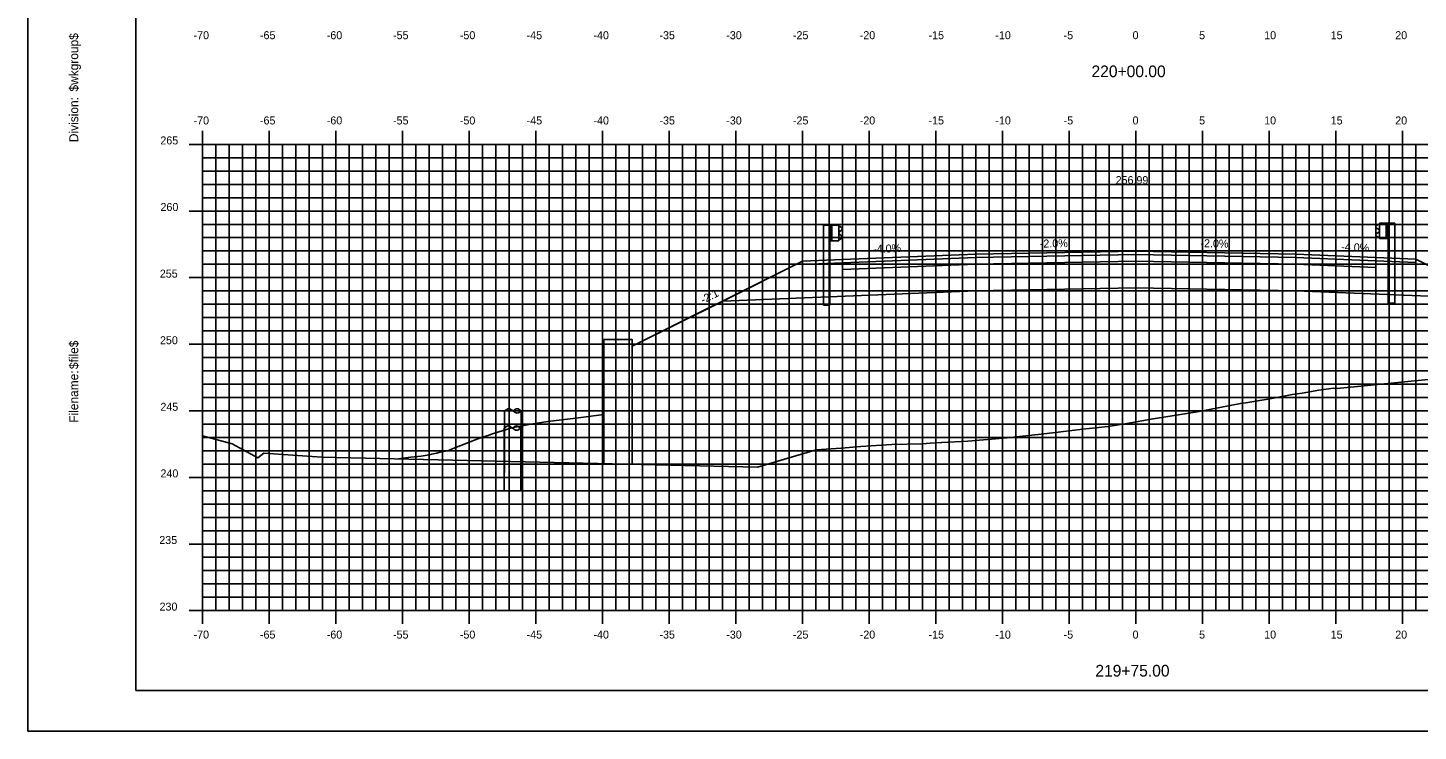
# Model space of a CAD drawing. Extents: x -22 to 1480, y -1511 to 8.
# Drawn here: x 421.4 to 525.6, y -184.5 to -131.7 of the extents above; entities that cross this region are included whole.
import ezdxf

# ---------------------------------------------------------------- set-up
doc = ezdxf.new("R2010")
doc.units = 0
for name, color, linetype in [('ANNOTATION', 7, 'Continuous'), ('BORDER', 7, 'Continuous'), ('D_Bridge_Wingwall', 7, 'Continuous'), ('D_Guardrail_Beam_Lt', 7, 'Continuous'), ('D_Guardrail_Beam_Rt', 7, 'Continuous'), ('D_Roadway_Centerline', 7, 'Continuous'), ('D_Roadway_Centerline_Text', 7, 'Continuous'), ('D_Roadway_Edge_Shoulder', 7, 'Continuous'), ('D_Roadway_Edge_TW', 7, 'Continuous'), ('D_Roadway_Pavement', 7, 'Continuous'), ('D_Roadway_SlopeLines', 7, 'Continuous'), ('D_Roadway_SubGrade', 7, 'Continuous'), ('H_V ANNOTATION', 7, 'Continuous'), ('MAJOR', 7, 'Continuous'), ('MINOR', 7, 'Continuous'), ('PLOT BOUNDARY', 7, 'Continuous'), ('S_Roadway_Centerline', 7, 'Continuous'), ('S_Utilities_Pole_Joint', 7, 'Continuous'), ('S_Utilities_Pole_Power', 7, 'Continuous')]:
    doc.layers.add(name, color=color, linetype=linetype)

msp = doc.modelspace()

# ---------------------------------------------------------------- linework, layer by layer
at = {"layer": 'BORDER'}
for p, q in [((429.45, -76.47), (429.45, -181.47)), ((429.45, -181.47), (589.45, -181.47))]:
    msp.add_line(p, q, dxfattribs=at)
at = {"layer": 'D_Bridge_Wingwall'}
msp.add_lwpolyline([(466.69, -164.48), (466.69, -155.12), (464.57, -155.12), (464.57, -164.43)], dxfattribs=at)
at = {"layer": 'D_Guardrail_Beam_Lt'}
for p, q in [((522.63, -146.48), (522.49, -146.58)), ((522.49, -146.72), (522.68, -146.86)), ((522.72, -146.46), (522.65, -146.47)), ((522.72, -146.38), (523.41, -146.38)), ((522.72, -147.54), (522.72, -146.38)), ((522.72, -146.92), (522.72, -146.99)), ((523.24, -146.38), (523.24, -147.54)), ((523.35, -146.38), (523.35, -147.54)), ((523.41, -146.38), (523.88, -146.38)), ((523.41, -146.38), (523.41, -147.54)), ((523.88, -146.38), (523.88, -152.38)), ((522.68, -147.06), (522.49, -147.19)), ((522.49, -147.34), (522.63, -147.44)), ((522.65, -147.44), (522.72, -147.46)), ((523.41, -147.54), (522.72, -147.54)), ((523.39, -152.38), (523.39, -147.54)), ((523.39, -152.38), (523.88, -152.38))]:
    msp.add_line(p, q, dxfattribs=at)
for centre, major_axis, start_param, end_param in [((522.54, -146.65), (-0.0877, 0), 5.323254, 7.243116), ((522.66, -146.51), (-0.0417, 0), 4.907132, 5.323254), ((522.64, -146.92), (0.0789, 0), 0, 0.959931), ((522.64, -146.99), (0.0789, 0), 5.323254, 6.283185), ((522.54, -147.27), (-0.0877, 0), 5.323254, 7.243116), ((522.66, -147.4), (-0.0417, 0), 0.959931, 1.376053)]:
    msp.add_ellipse(centre, major_axis=major_axis, ratio=0.995501, start_param=start_param, end_param=end_param, dxfattribs=at)
at = {"layer": 'D_Guardrail_Beam_Rt'}
for p, q in [((481.02, -146.54), (481.02, -152.54)), ((481.49, -146.54), (481.02, -146.54)), ((482.18, -146.54), (481.49, -146.54)), ((481.49, -146.54), (481.49, -147.7)), ((481.56, -146.54), (481.56, -147.7)), ((481.66, -146.54), (481.66, -147.7)), ((482.18, -147.7), (482.18, -146.54)), ((482.18, -146.62), (482.26, -146.63)), ((482.41, -146.88), (482.22, -147.02)), ((482.27, -146.64), (482.41, -146.74)), ((481.49, -147.7), (482.18, -147.7)), ((481.51, -152.54), (481.51, -147.7)), ((482.26, -147.6), (482.18, -147.62)), ((482.19, -147.08), (482.19, -147.15)), ((482.22, -147.22), (482.41, -147.35)), ((482.41, -147.5), (482.27, -147.6)), ((481.51, -152.54), (481.02, -152.54))]:
    msp.add_line(p, q, dxfattribs=at)
for centre, major_axis, start_param, end_param in [((482.26, -147.08), (-0.0789, 0), 5.323254, 6.283185), ((482.25, -146.67), (0.0417, 0), 0.959931, 1.376053), ((482.36, -146.81), (0.0877, 0), 5.323254, 7.243116), ((482.26, -147.15), (-0.0789, 0), 6.283185, 7.243116), ((482.25, -147.56), (0.0417, 0), 4.907132, 5.323254), ((482.36, -147.43), (0.0877, 0), 5.323254, 7.243116)]:
    msp.add_ellipse(centre, major_axis=major_axis, ratio=0.995501, start_param=start_param, end_param=end_param, dxfattribs=at)
at = {"layer": 'D_Roadway_Centerline'}
for points in [[(466.69, -155.62), (473.47, -152.23), (479.45, -149.24), (482.45, -149.12), (492.45, -148.72), (504.45, -148.48), (516.45, -148.72), (522.45, -148.96), (525.45, -149.08), (531.43, -152.07), (540.84, -156.77), (554.26, -163.48)], [(464.57, -160.74), (462.46, -161.01), (460.35, -161.28), (459.08, -161.46), (458.31, -161.61), (457.67, -161.76), (456.28, -162.18), (455.79, -162.34), (455.11, -162.58), (453.25, -163.3), (452.85, -163.47), (452.38, -163.56), (452, -163.64), (451.76, -163.7), (451.65, -163.72), (451.47, -163.77), (450.85, -163.87), (450.09, -163.95), (449.14, -164.07)]]:
    msp.add_lwpolyline(points, dxfattribs=at)
at = {"layer": 'D_Roadway_Edge_Shoulder'}
for points in [[(492.45, -148.72), (482.45, -149.12), (482.45, -149.12), (479.45, -149.24), (479.45, -149.49), (482.45, -149.37), (482.45, -149.37), (492.45, -148.97)], [(516.45, -148.72), (522.45, -148.96), (522.45, -148.96), (525.45, -149.08), (525.45, -149.33), (522.45, -149.21), (522.45, -149.21), (516.45, -148.97)]]:
    msp.add_lwpolyline(points, close=True, dxfattribs=at)
at = {"layer": 'D_Roadway_Edge_TW'}
msp.add_lwpolyline([(516.45, -148.97), (516.45, -148.72), (504.45, -148.48), (492.45, -148.72), (492.45, -148.97), (504.45, -148.73)], close=True, dxfattribs=at)
at = {"layer": 'D_Roadway_Pavement'}
for points in [[(492.45, -148.97), (482.45, -149.37), (482.45, -149.37), (482.45, -149.87), (492.45, -149.47), (492.45, -148.97)], [(516.45, -148.97), (522.45, -149.21), (522.45, -149.21), (522.45, -149.71), (516.45, -149.47), (516.45, -148.97)]]:
    msp.add_lwpolyline(points, dxfattribs=at)
msp.add_lwpolyline([(516.45, -149.47), (516.45, -148.97), (504.45, -148.73), (492.45, -148.97), (492.45, -149.47), (504.45, -149.23)], close=True, dxfattribs=at)
at = {"layer": 'D_Roadway_SlopeLines'}
for points in [[(525.45, -149.08), (554.26, -163.48)], [(479.45, -149.24), (466.69, -155.62)]]:
    msp.add_lwpolyline(points, dxfattribs=at)
at = {"layer": 'D_Roadway_SubGrade'}
for points in [[(516.45, -149.47), (522.45, -149.71), (522.45, -149.21), (525.45, -149.33), (525.45, -149.08), (531.43, -152.07), (516.45, -151.47)], [(492.45, -149.47), (482.45, -149.87), (482.45, -149.37), (479.45, -149.49), (479.45, -149.24), (473.47, -152.23), (492.45, -151.47)], [(516.45, -151.47), (516.45, -149.47), (504.45, -149.23), (492.45, -149.47), (492.45, -151.47), (504.45, -151.23)]]:
    msp.add_lwpolyline(points, close=True, dxfattribs=at)
at = {"layer": 'MAJOR'}
for p, q in [((434.45, -139.46), (434.45, -140.47)), ((439.45, -139.46), (439.45, -140.47)), ((444.45, -139.46), (444.45, -140.47)), ((449.45, -139.46), (449.45, -140.47)), ((454.45, -139.46), (454.45, -140.47)), ((459.45, -139.46), (459.45, -140.47)), ((464.45, -139.46), (464.45, -140.47)), ((469.45, -139.46), (469.45, -140.47)), ((474.45, -139.46), (474.45, -140.47)), ((479.45, -139.46), (479.45, -140.47)), ((484.45, -139.46), (484.45, -140.47)), ((489.45, -139.46), (489.45, -140.47)), ((494.45, -139.46), (494.45, -140.47)), ((499.45, -139.46), (499.45, -140.47)), ((504.45, -139.46), (504.45, -140.47)), ((509.45, -139.46), (509.45, -140.47)), ((514.45, -139.46), (514.45, -140.47)), ((519.45, -139.46), (519.45, -140.47)), ((524.45, -139.46), (524.45, -140.47)), ((433.45, -140.47), (434.45, -140.47)), ((434.45, -140.47), (574.45, -140.47)), ((434.45, -175.47), (434.45, -140.47)), ((434.45, -175.47), (434.45, -140.47)), ((434.45, -140.47), (574.45, -140.47)), ((439.45, -175.47), (439.45, -140.47)), ((444.45, -175.47), (444.45, -140.47)), ((449.45, -175.47), (449.45, -140.47)), ((454.45, -175.47), (454.45, -140.47)), ((459.45, -175.47), (459.45, -140.47)), ((464.45, -175.47), (464.45, -140.47)), ((469.45, -175.47), (469.45, -140.47)), ((474.45, -175.47), (474.45, -140.47)), ((479.45, -175.47), (479.45, -140.47)), ((484.45, -175.47), (484.45, -140.47)), ((489.45, -175.47), (489.45, -140.47)), ((494.45, -175.47), (494.45, -140.47)), ((499.45, -175.47), (499.45, -140.47)), ((504.45, -175.47), (504.45, -140.47)), ((509.45, -175.47), (509.45, -140.47)), ((514.45, -175.47), (514.45, -140.47)), ((519.45, -175.47), (519.45, -140.47)), ((524.45, -175.47), (524.45, -140.47)), ((433.45, -145.47), (434.45, -145.47)), ((434.45, -145.47), (574.45, -145.47)), ((433.45, -150.47), (434.45, -150.47)), ((434.45, -150.47), (574.45, -150.47)), ((433.45, -155.47), (434.45, -155.47)), ((434.45, -155.47), (574.45, -155.47)), ((433.45, -160.47), (434.45, -160.47)), ((434.45, -160.47), (574.45, -160.47)), ((433.45, -165.47), (434.45, -165.47)), ((434.45, -165.47), (574.45, -165.47)), ((433.45, -170.47), (434.45, -170.47)), ((434.45, -170.47), (574.45, -170.47)), ((433.45, -175.47), (434.45, -175.47)), ((434.45, -175.47), (574.45, -175.47)), ((434.45, -175.47), (574.45, -175.47)), ((434.45, -176.47), (434.45, -175.47)), ((439.45, -176.47), (439.45, -175.47)), ((444.45, -176.47), (444.45, -175.47)), ((449.45, -176.47), (449.45, -175.47)), ((454.45, -176.47), (454.45, -175.47)), ((459.45, -176.47), (459.45, -175.47)), ((464.45, -176.47), (464.45, -175.47)), ((469.45, -176.47), (469.45, -175.47)), ((474.45, -176.47), (474.45, -175.47)), ((479.45, -176.47), (479.45, -175.47)), ((484.45, -176.47), (484.45, -175.47)), ((489.45, -176.47), (489.45, -175.47)), ((494.45, -176.47), (494.45, -175.47)), ((499.45, -176.47), (499.45, -175.47)), ((504.45, -176.47), (504.45, -175.47)), ((509.45, -176.47), (509.45, -175.47)), ((514.45, -176.47), (514.45, -175.47)), ((519.45, -176.47), (519.45, -175.47)), ((524.45, -176.47), (524.45, -175.47))]:
    msp.add_line(p, q, dxfattribs=at)
at = {"layer": 'MINOR'}
for p, q in [((435.45, -175.47), (435.45, -140.47)), ((436.45, -175.47), (436.45, -140.47)), ((437.45, -175.47), (437.45, -140.47)), ((438.45, -175.47), (438.45, -140.47)), ((440.45, -175.47), (440.45, -140.47)), ((441.45, -175.47), (441.45, -140.47)), ((442.45, -175.47), (442.45, -140.47)), ((443.45, -175.47), (443.45, -140.47)), ((445.45, -175.47), (445.45, -140.47)), ((446.45, -175.47), (446.45, -140.47)), ((447.45, -175.47), (447.45, -140.47)), ((448.45, -175.47), (448.45, -140.47)), ((450.45, -175.47), (450.45, -140.47)), ((451.45, -175.47), (451.45, -140.47)), ((452.45, -175.47), (452.45, -140.47)), ((453.45, -175.47), (453.45, -140.47)), ((455.45, -175.47), (455.45, -140.47)), ((456.45, -175.47), (456.45, -140.47)), ((457.45, -175.47), (457.45, -140.47)), ((458.45, -175.47), (458.45, -140.47)), ((460.45, -175.47), (460.45, -140.47)), ((461.45, -175.47), (461.45, -140.47)), ((462.45, -175.47), (462.45, -140.47)), ((463.45, -175.47), (463.45, -140.47)), ((465.45, -175.47), (465.45, -140.47)), ((466.45, -175.47), (466.45, -140.47)), ((467.45, -175.47), (467.45, -140.47)), ((468.45, -175.47), (468.45, -140.47)), ((470.45, -175.47), (470.45, -140.47)), ((471.45, -175.47), (471.45, -140.47)), ((472.45, -175.47), (472.45, -140.47)), ((473.45, -175.47), (473.45, -140.47)), ((475.45, -175.47), (475.45, -140.47)), ((476.45, -175.47), (476.45, -140.47)), ((477.45, -175.47), (477.45, -140.47)), ((478.45, -175.47), (478.45, -140.47)), ((480.45, -175.47), (480.45, -140.47)), ((481.45, -175.47), (481.45, -140.47)), ((482.45, -175.47), (482.45, -140.47)), ((483.45, -175.47), (483.45, -140.47)), ((485.45, -175.47), (485.45, -140.47)), ((486.45, -175.47), (486.45, -140.47)), ((487.45, -175.47), (487.45, -140.47)), ((488.45, -175.47), (488.45, -140.47)), ((490.45, -175.47), (490.45, -140.47)), ((491.45, -175.47), (491.45, -140.47)), ((492.45, -175.47), (492.45, -140.47)), ((493.45, -175.47), (493.45, -140.47)), ((495.45, -175.47), (495.45, -140.47)), ((496.45, -175.47), (496.45, -140.47)), ((497.45, -175.47), (497.45, -140.47)), ((498.45, -175.47), (498.45, -140.47)), ((500.45, -175.47), (500.45, -140.47)), ((501.45, -175.47), (501.45, -140.47)), ((502.45, -175.47), (502.45, -140.47)), ((503.45, -175.47), (503.45, -140.47)), ((505.45, -175.47), (505.45, -140.47)), ((506.45, -175.47), (506.45, -140.47)), ((507.45, -175.47), (507.45, -140.47)), ((508.45, -175.47), (508.45, -140.47)), ((510.45, -175.47), (510.45, -140.47)), ((511.45, -175.47), (511.45, -140.47)), ((512.45, -175.47), (512.45, -140.47)), ((513.45, -175.47), (513.45, -140.47)), ((515.45, -175.47), (515.45, -140.47)), ((516.45, -175.47), (516.45, -140.47)), ((517.45, -175.47), (517.45, -140.47)), ((518.45, -175.47), (518.45, -140.47)), ((520.45, -175.47), (520.45, -140.47)), ((521.45, -175.47), (521.45, -140.47)), ((522.45, -175.47), (522.45, -140.47)), ((523.45, -175.47), (523.45, -140.47)), ((525.45, -175.47), (525.45, -140.47)), ((434.45, -141.47), (574.45, -141.47)), ((434.45, -141.47), (435.45, -141.47)), ((434.45, -142.47), (574.45, -142.47)), ((434.45, -142.47), (435.45, -142.47)), ((434.45, -143.47), (574.45, -143.47)), ((434.45, -143.47), (435.45, -143.47)), ((434.45, -144.47), (574.45, -144.47)), ((434.45, -144.47), (435.45, -144.47)), ((434.45, -146.47), (574.45, -146.47)), ((434.45, -146.47), (435.45, -146.47)), ((434.45, -147.47), (574.45, -147.47)), ((434.45, -147.47), (435.45, -147.47)), ((434.45, -148.47), (574.45, -148.47)), ((434.45, -148.47), (435.45, -148.47)), ((434.45, -149.47), (574.45, -149.47)), ((434.45, -149.47), (435.45, -149.47)), ((434.45, -151.47), (574.45, -151.47)), ((434.45, -151.47), (435.45, -151.47)), ((434.45, -152.47), (574.45, -152.47)), ((434.45, -152.47), (435.45, -152.47)), ((434.45, -153.47), (574.45, -153.47)), ((434.45, -153.47), (435.45, -153.47)), ((434.45, -154.47), (574.45, -154.47)), ((434.45, -154.47), (435.45, -154.47)), ((434.45, -156.47), (574.45, -156.47)), ((434.45, -156.47), (435.45, -156.47)), ((434.45, -157.47), (574.45, -157.47)), ((434.45, -157.47), (435.45, -157.47)), ((434.45, -158.47), (574.45, -158.47)), ((434.45, -158.47), (435.45, -158.47)), ((434.45, -159.47), (574.45, -159.47)), ((434.45, -159.47), (435.45, -159.47)), ((434.45, -161.47), (574.45, -161.47)), ((434.45, -161.47), (435.45, -161.47)), ((434.45, -162.47), (574.45, -162.47)), ((434.45, -162.47), (435.45, -162.47)), ((434.45, -163.47), (574.45, -163.47)), ((434.45, -163.47), (435.45, -163.47)), ((434.45, -164.47), (574.45, -164.47)), ((434.45, -164.47), (435.45, -164.47)), ((434.45, -166.47), (574.45, -166.47)), ((434.45, -166.47), (435.45, -166.47)), ((434.45, -167.47), (574.45, -167.47)), ((434.45, -167.47), (435.45, -167.47)), ((434.45, -168.47), (574.45, -168.47)), ((434.45, -168.47), (435.45, -168.47)), ((434.45, -169.47), (574.45, -169.47)), ((434.45, -169.47), (435.45, -169.47)), ((434.45, -171.47), (574.45, -171.47)), ((434.45, -171.47), (435.45, -171.47)), ((434.45, -172.47), (574.45, -172.47)), ((434.45, -172.47), (435.45, -172.47)), ((434.45, -173.47), (574.45, -173.47)), ((434.45, -173.47), (435.45, -173.47)), ((434.45, -174.47), (574.45, -174.47)), ((434.45, -174.47), (435.45, -174.47))]:
    msp.add_line(p, q, dxfattribs=at)
at = {"layer": 'PLOT BOUNDARY'}
msp.add_lwpolyline([(421.36, -184.53), (591.36, -184.53), (591.36, -74.53), (421.36, -74.53)], close=True, dxfattribs=at)
at = {"layer": 'S_Roadway_Centerline'}
msp.add_lwpolyline([(434.45, -162.34), (436.69, -162.96), (438.6, -164.01), (439.05, -163.65), (443.42, -163.94), (476.09, -164.69), (480.47, -163.4), (482.35, -163.28), (483.84, -163.16), (486.15, -163.01), (488.42, -162.95), (489.02, -162.9), (489.89, -162.85), (491.85, -162.74), (494.8, -162.51), (497.36, -162.22), (498.84, -162.05), (500.49, -161.86), (502.38, -161.64), (503.79, -161.41), (505.75, -161.07), (506.56, -160.94), (509.21, -160.52), (512.3, -159.93), (512.7, -159.87), (514.65, -159.54), (516.17, -159.25), (516.94, -159.14), (518.19, -158.91), (519.11, -158.79), (519.3, -158.78), (519.55, -158.79), (531.17, -157.65)], dxfattribs=at)
at = {"layer": 'S_Utilities_Pole_Joint'}
for p, q in [((457.12, -160.48), (457.28, -160.37)), ((457.59, -160.37), (457.75, -160.48)), ((457.9, -160.37), (457.75, -160.48)), ((457.75, -160.48), (457.9, -160.59)), ((458.37, -160.48), (458.21, -160.37)), ((458.21, -160.59), (458.37, -160.48)), ((457.08, -161.77), (457.24, -161.66)), ((457.55, -161.66), (457.71, -161.77)), ((457.86, -161.66), (457.71, -161.77)), ((457.71, -161.77), (457.86, -161.88)), ((458.33, -161.77), (458.17, -161.66)), ((458.17, -161.88), (458.33, -161.77))]:
    msp.add_line(p, q, dxfattribs=at)
for centre, start, end in [((457.43, -160.59), 90, 125.2644), ((457.43, -160.59), 54.7356, 90), ((458.06, -160.59), 90, 125.2644), ((458.06, -160.59), 54.7356, 90), ((457.39, -161.88), 90, 125.2644), ((457.39, -161.88), 54.7356, 90), ((458.02, -161.88), 90, 125.2644), ((458.06, -160.37), 234.7356, 270), ((458.02, -161.88), 54.7356, 90), ((458.06, -160.37), 270, 305.2644), ((458.02, -161.66), 234.7356, 270), ((458.02, -161.66), 270, 305.2644)]:
    msp.add_arc(centre, 0.271, start, end, dxfattribs=at)
at = {"layer": 'S_Utilities_Pole_Power'}
for p, q in [((457.12, -165.1), (457.12, -160.48)), ((458.37, -165.1), (458.37, -160.48)), ((457.08, -166.39), (457.08, -161.77)), ((458.33, -166.39), (458.33, -161.77))]:
    msp.add_line(p, q, dxfattribs=at)

# ---------------------------------------------------------------- texts
at = {"layer": 'ANNOTATION'}
for s, rotation, p in [('-4.0%', 2.2906, (484.77, -148.63)), ('-2.0%', 1.1458, (497.26, -148.22)), ('-2.0%', 358.8542, (509.3, -148.18)), ('-4.0%', 357.7094, (519.85, -148.45)), ('-2:1', 26.5651, (472, -152.45))]:
    msp.add_text(s, height=0.6, rotation=rotation, dxfattribs=at).set_placement(p)
at = {"layer": 'BORDER'}
for s, p in [('$wkgroup$', (425.14, -136.5)), ('Division:', (425.14, -140.3)), ('$file$', (425.14, -157.34)), ('Filename:', (425.14, -161.37))]:
    msp.add_text(s, height=0.67, rotation=90, dxfattribs=at).set_placement(p)
at = {"layer": 'D_Roadway_Centerline'}
for s, p in [('C', (504.45, -148.48)), ('L', (504.45, -148.49))]:
    msp.add_text(s, height=0.0146, dxfattribs=at).set_placement(p)
at = {"layer": 'D_Roadway_Centerline_Text'}
msp.add_text('256.99', height=0.6, dxfattribs=at).set_placement((502.94, -143.45))
at = {"layer": 'H_V ANNOTATION'}
for s, height, p in [('-70', 0.6, (433.79, -132.57)), ('-65', 0.6, (438.77, -132.57)), ('-60', 0.6, (443.78, -132.57)), ('-55', 0.6, (448.75, -132.57)), ('-50', 0.6, (453.76, -132.57)), ('-45', 0.6, (458.77, -132.57)), ('-40', 0.6, (463.78, -132.57)), ('-35', 0.6, (468.73, -132.57)), ('-30', 0.6, (473.74, -132.57)), ('-25', 0.6, (478.74, -132.57)), ('-20', 0.6, (483.75, -132.57)), ('-15', 0.6, (488.91, -132.57)), ('-10', 0.6, (493.92, -132.57)), ('-5', 0.6, (499.04, -132.57)), ('0', 0.6, (504.21, -132.57)), ('5', 0.6, (509.2, -132.57)), ('10', 0.6, (514.08, -132.57)), ('15', 0.6, (519.07, -132.57)), ('20', 0.6, (523.91, -132.57)), ('220+00.00', 0.875, (501.13, -135.42)), ('-70', 0.6, (433.79, -138.97)), ('-65', 0.6, (438.77, -138.97)), ('-60', 0.6, (443.78, -138.97)), ('-55', 0.6, (448.75, -138.97)), ('-50', 0.6, (453.76, -138.97)), ('-45', 0.6, (458.77, -138.97)), ('-40', 0.6, (463.78, -138.97)), ('-35', 0.6, (468.73, -138.97)), ('-30', 0.6, (473.74, -138.97)), ('-25', 0.6, (478.74, -138.97)), ('-20', 0.6, (483.75, -138.97)), ('-15', 0.6, (488.91, -138.97)), ('-10', 0.6, (493.92, -138.97)), ('-5', 0.6, (499.04, -138.97)), ('0', 0.6, (504.21, -138.97)), ('5', 0.6, (509.2, -138.97)), ('10', 0.6, (514.08, -138.97)), ('15', 0.6, (519.07, -138.97)), ('20', 0.6, (523.91, -138.97)), ('265', 0.6, (431.3, -140.47)), ('260', 0.6, (431.31, -145.47)), ('255', 0.6, (431.26, -150.47)), ('250', 0.6, (431.27, -155.47)), ('245', 0.6, (431.3, -160.47)), ('240', 0.6, (431.31, -165.47)), ('235', 0.6, (431.22, -170.47)), ('230', 0.6, (431.24, -175.47)), ('-70', 0.6, (433.79, -177.57)), ('-65', 0.6, (438.77, -177.57)), ('-60', 0.6, (443.78, -177.57)), ('-55', 0.6, (448.75, -177.57)), ('-50', 0.6, (453.76, -177.57)), ('-45', 0.6, (458.77, -177.57)), ('-40', 0.6, (463.78, -177.57)), ('-35', 0.6, (468.73, -177.57)), ('-30', 0.6, (473.74, -177.57)), ('-25', 0.6, (478.74, -177.57)), ('-20', 0.6, (483.75, -177.57)), ('-15', 0.6, (488.91, -177.57)), ('-10', 0.6, (493.92, -177.57)), ('-5', 0.6, (499.04, -177.57)), ('0', 0.6, (504.21, -177.57)), ('5', 0.6, (509.2, -177.57)), ('10', 0.6, (514.08, -177.57)), ('15', 0.6, (519.07, -177.57)), ('20', 0.6, (523.91, -177.57)), ('219+75.00', 0.875, (501.42, -180.42))]:
    msp.add_text(s, height=height, dxfattribs=at).set_placement(p)

doc.saveas('drawing.dxf')
